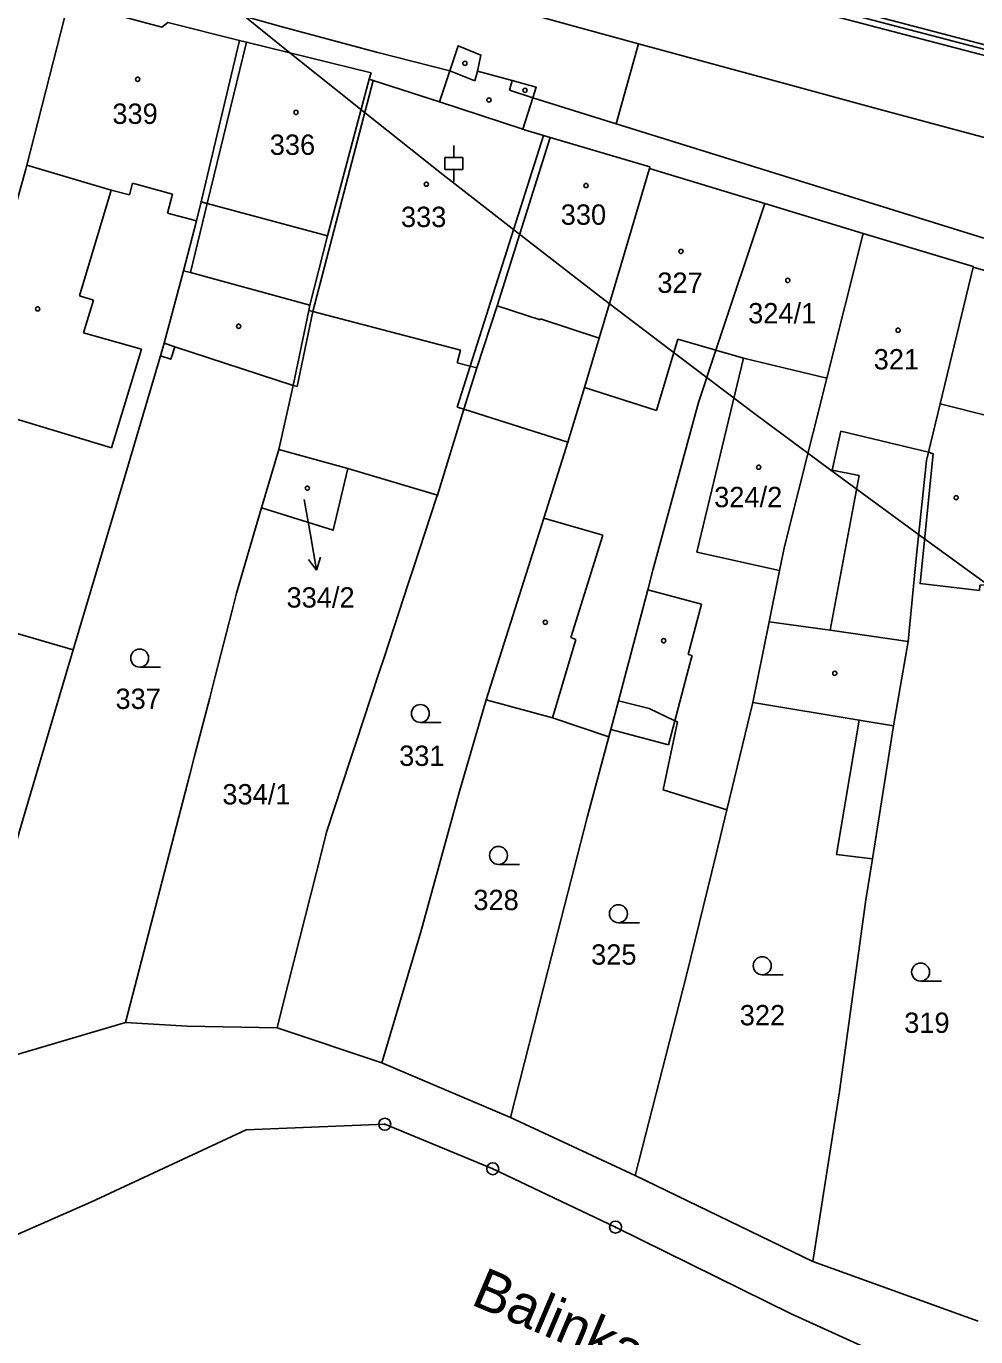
# Model space of a CAD drawing. Extents: x -644096 to -634268, y -1141430 to -1133463.
# Drawn here: x -639568.7 to -639489.4, y -1138238.1 to -1138128.6 of the extents above; entities that cross this region are included whole.
import ezdxf

# ---------------------------------------------------------------- set-up
doc = ezdxf.new("R2010")
doc.units = 0
for name, color, linetype in [('_CIVIL_CONSTRUCTION', 7, 'Continuous'), ('B_Hranice _3D', 7, 'Continuous'), ('M_Svah_Nasyp', 7, 'Continuous'), ('M_Svah_Zarez', 7, 'Continuous'), ('spodek_zarez', 7, 'Continuous'), ('svrsek_osa_sjezdy', 7, 'Continuous'), ('svrsek_osa_terminal_VRT', 7, 'Continuous'), ('svrsek_osa_VRT', 7, 'Continuous'), ('svrsek_popisy_VRT', 7, 'Continuous'), ('terminal_VRT', 7, 'Continuous')]:
    doc.layers.add(name, color=color, linetype=linetype)

msp = doc.modelspace()

# ---------------------------------------------------------------- linework, layer by layer
at = {"layer": '_CIVIL_CONSTRUCTION'}
for centre, radius in [((-639538.75, -1138220.35), 0.5), ((-639538.75, -1138220.35), 0.0303), ((-639529.73, -1138224.07), 0.5), ((-639529.73, -1138224.07), 0.0303), ((-639519.47, -1138228.95), 0.5), ((-639519.47, -1138228.95), 0.0303)]:
    msp.add_circle(centre, radius, dxfattribs=at)
at = {"layer": 'B_Hranice _3D'}
msp.add_lwpolyline([(-639514.3, -1138123.8), (-639473.65, -1138134.43), (-639471.57, -1138134.61), (-639443.59, -1138137.08), (-639427.8, -1138137.5), (-639401.48, -1138135.45), (-639397.49, -1138135.14), (-639318.2, -1138127.46)], dxfattribs=at)
at = {"layer": 'M_Svah_Nasyp'}
for p, q in [((-639553.59, -1138143.41), (-639550.31, -1138129.93)), ((-639533.31, -1138132.32), (-639531.22, -1138133.16)), ((-639531.22, -1138133.16), (-639531, -1138132.35)), ((-639544.77, -1138152.44), (-639539.72, -1138133.13)), ((-639528.34, -1138133.95), (-639528.12, -1138133.14)), ((-639526.37, -1138134.58), (-639528.34, -1138133.95)), ((-639534.19, -1138134.93), (-639527.21, -1138137.21)), ((-639531.62, -1138157.01), (-639525.48, -1138137.73)), ((-639568.67, -1138140.21), (-639561.6, -1138142.3)), ((-639564.27, -1138151.12), (-639561.6, -1138142.3)), ((-639561.6, -1138142.3), (-639560.08, -1138142.68)), ((-639560.08, -1138142.68), (-639559.82, -1138141.72)), ((-639559.82, -1138141.72), (-639556.49, -1138142.63)), ((-639556.49, -1138142.63), (-639556.91, -1138144.22)), ((-639554.99, -1138149.19), (-639553.59, -1138143.41)), ((-639554.08, -1138143.28), (-639553.59, -1138143.41)), ((-639553.59, -1138143.41), (-639543.53, -1138146.12)), ((-639556.91, -1138144.22), (-639554.49, -1138144.86)), ((-639555.57, -1138149.03), (-639554.99, -1138149.19)), ((-639554.99, -1138149.19), (-639545, -1138151.9)), ((-639563.08, -1138151.49), (-639564.27, -1138151.12)), ((-639563.93, -1138154.23), (-639563.08, -1138151.49)), ((-639529.37, -1138151.95), (-639525.76, -1138153.12)), ((-639546.06, -1138158.7), (-639544.77, -1138152.44)), ((-639545.11, -1138152.35), (-639544.77, -1138152.44)), ((-639532.42, -1138155.68), (-639544.77, -1138152.44)), ((-639525.76, -1138153.12), (-639525.73, -1138153.04)), ((-639520.83, -1138154.66), (-639525.73, -1138153.04)), ((-639559.07, -1138155.58), (-639563.93, -1138154.23)), ((-639556.29, -1138155.39), (-639557.19, -1138155.09)), ((-639514.26, -1138154.76), (-639516.04, -1138160.71)), ((-639511.09, -1138155.68), (-639514.26, -1138154.76)), ((-639561.59, -1138163.84), (-639559.07, -1138155.58)), ((-639532.42, -1138155.68), (-639532.69, -1138156.74)), ((-639508.79, -1138156.35), (-639512.67, -1138172.54)), ((-639532.71, -1138160.42), (-639531.62, -1138157.01)), ((-639532.69, -1138156.74), (-639531.62, -1138157.01)), ((-639531.62, -1138157.01), (-639531.07, -1138157.15)), ((-639546.41, -1138158.63), (-639546.06, -1138158.7)), ((-639522.05, -1138158.78), (-639516.04, -1138160.71)), ((-639571.41, -1138160.85), (-639561.59, -1138163.84)), ((-639532.14, -1138160.61), (-639532.71, -1138160.42)), ((-639492.34, -1138160.15), (-639488.24, -1138161.18)), ((-639501.37, -1138165.71), (-639500.64, -1138162.43)), ((-639500.64, -1138162.43), (-639493.32, -1138164.2)), ((-639501.53, -1138179.08), (-639499.11, -1138166.13)), ((-639499.11, -1138166.13), (-639501.37, -1138165.71)), ((-639520.53, -1138171.14), (-639525.46, -1138169.72)), ((-639520.53, -1138171.14), (-639523.2, -1138179.68)), ((-639505.77, -1138174.09), (-639512.67, -1138172.54)), ((-639516.76, -1138175.69), (-639512.28, -1138176.88)), ((-639512.28, -1138176.88), (-639513.41, -1138181.1)), ((-639506.64, -1138178.36), (-639501.53, -1138179.08)), ((-639495.02, -1138180), (-639501.53, -1138179.08)), ((-639522.8, -1138179.85), (-639524.75, -1138186.39)), ((-639523.2, -1138179.68), (-639522.8, -1138179.85)), ((-639513.23, -1138181.77), (-639514.52, -1138186.63)), ((-639513.41, -1138181.1), (-639513.08, -1138181.19)), ((-639513.23, -1138181.77), (-639513.08, -1138181.19)), ((-639515.05, -1138188.65), (-639514.52, -1138186.63)), ((-639496.24, -1138187.05), (-639499.11, -1138186.58)), ((-639519.86, -1138187.37), (-639515.05, -1138188.65))]:
    msp.add_line(p, q, dxfattribs=at)
at = {"layer": 'M_Svah_Zarez'}
for centre in [(-639532.06, -1138131.7), (-639559.4, -1138133.03), (-639530.05, -1138134.76), (-639527.03, -1138133.95), (-639546.17, -1138135.8), (-639535.28, -1138141.8), (-639521.94, -1138141.91), (-639514, -1138147.42), (-639505.08, -1138149.84), (-639567.75, -1138152.22), (-639550.96, -1138153.67), (-639495.86, -1138154), (-639507.51, -1138165.45), (-639545.22, -1138167.2), (-639491.01, -1138168), (-639525.34, -1138178.41), (-639515.45, -1138179.95), (-639501.15, -1138182.67)]:
    msp.add_circle(centre, 0.175, dxfattribs=at)
at = {"layer": 'spodek_zarez'}
msp.add_circle((-638683.07, -1137056.85), 1378.08, dxfattribs=at)
at = {"layer": 'svrsek_osa_sjezdy'}
for p, q in [((-639532.98, -1138139.56), (-639532.98, -1138138.56)), ((-639533.73, -1138139.56), (-639532.23, -1138139.56)), ((-639533.73, -1138140.56), (-639533.73, -1138139.56)), ((-639532.23, -1138140.56), (-639532.23, -1138139.56)), ((-639533.73, -1138140.56), (-639532.23, -1138140.56)), ((-639532.98, -1138141.56), (-639532.98, -1138140.56)), ((-639559.23, -1138182.15), (-639557.48, -1138182.15)), ((-639535.78, -1138186.78), (-639534.03, -1138186.78)), ((-639529.25, -1138198.64), (-639527.5, -1138198.64)), ((-639519.23, -1138203.51), (-639517.48, -1138203.51)), ((-639507.21, -1138207.86), (-639505.46, -1138207.86)), ((-639493.98, -1138208.39), (-639492.23, -1138208.39))]:
    msp.add_line(p, q, dxfattribs=at)
for centre in [(-639559.23, -1138181.4), (-639535.78, -1138186.03), (-639529.25, -1138197.89), (-639519.23, -1138202.76), (-639507.21, -1138207.11), (-639493.98, -1138207.64)]:
    msp.add_circle(centre, 0.75, dxfattribs=at)
at = {"layer": 'svrsek_osa_terminal_VRT'}
msp.add_arc((-642050.26, -1145189.6), 8802.25, 41.413152, 75.317049, dxfattribs=at)
at = {"layer": 'svrsek_popisy_VRT'}
for p, q in [((-639545.48, -1138168.16), (-639544.97, -1138171.09)), ((-639544.97, -1138171.09), (-639544.45, -1138174.04)), ((-639544.45, -1138174.04), (-639544.13, -1138172.97)), ((-639544.45, -1138174.04), (-639545.12, -1138173.15))]:
    msp.add_line(p, q, dxfattribs=at)
at = {"layer": 'terminal_VRT'}
for p, q in [((-639519.42, -1138136.75), (-639517.55, -1138130.06)), ((-639526.37, -1138134.58), (-639519.42, -1138136.75)), ((-639524.93, -1138137.9), (-639529.37, -1138151.95)), ((-639516.6, -1138140.36), (-639524.93, -1138137.9)), ((-639516.63, -1138140.5), (-639516.6, -1138140.36)), ((-639507, -1138143.42), (-639516.63, -1138140.5)), ((-639507, -1138143.42), (-639511.09, -1138155.68)), ((-639498.79, -1138145.92), (-639507, -1138143.42)), ((-639498.79, -1138145.92), (-639501.82, -1138158)), ((-639481.93, -1138150.98), (-639489.59, -1138148.73)), ((-639546.41, -1138158.63), (-639547.61, -1138163.96)), ((-639532.14, -1138160.61), (-639534.35, -1138167.78)), ((-639532.14, -1138160.61), (-639523.46, -1138163.36)), ((-639549.04, -1138168.85), (-639547.61, -1138163.96)), ((-639547.61, -1138163.96), (-639541.83, -1138165.56)), ((-639541.83, -1138165.56), (-639534.35, -1138167.78)), ((-639516.76, -1138175.69), (-639519.22, -1138184.97)), ((-639530.27, -1138184.88), (-639524.75, -1138186.39)), ((-639519.22, -1138184.97), (-639516.66, -1138185.6)), ((-639508, -1138185.12), (-639510.17, -1138194.07)), ((-639524.75, -1138186.39), (-639520.03, -1138187.98)), ((-639520.03, -1138187.98), (-639521.85, -1138194.73)), ((-639560.41, -1138211.84), (-639575.17, -1138216.22)), ((-639547.75, -1138212.29), (-639539, -1138215.23)), ((-639539, -1138215.23), (-639528.26, -1138219.79)), ((-639528.26, -1138219.79), (-639517.82, -1138224.64)), ((-639517.82, -1138224.64), (-639502.98, -1138231.83)), ((-639502.98, -1138231.83), (-639489.16, -1138236.8))]:
    msp.add_line(p, q, dxfattribs=at)
for points in [[(-639471.57, -1138134.61), (-639476.81, -1138134.15), (-639524.53, -1138121.64), (-639563.28, -1138110.71), (-639616.99, -1138095.45), (-639702, -1138071.49), (-639716.92, -1138067.33), (-639726.62, -1138064.83)], [(-639533.31, -1138132.32), (-639539.45, -1138130.76), (-639547.44, -1138128.61), (-639552.97, -1138127.07), (-639581.11, -1138119.36), (-639581.83, -1138118.64), (-639587.29, -1138117.27), (-639604.71, -1138112.46), (-639607.7, -1138111.69), (-639619.88, -1138108.49), (-639623.17, -1138107.6), (-639628.67, -1138106.13), (-639632.06, -1138105.48), (-639633.69, -1138105.07), (-639636.09, -1138104.42), (-639637.59, -1138104.03), (-639640.38, -1138103.3), (-639649.26, -1138100.83), (-639662.28, -1138097.13), (-639661.37, -1138093.87), (-639660.92, -1138093.34), (-639660.05, -1138092.69)], [(-639515.12, -1138115.37), (-639516.52, -1138115.51), (-639516.01, -1138120.39), (-639513.42, -1138123.63), (-639471.57, -1138134.61)], [(-639537.69, -1138124.47), (-639524.57, -1138128.15), (-639517.55, -1138130.06)], [(-639565.18, -1138126.59), (-639568.67, -1138140.21), (-639568.75, -1138140.54), (-639569.75, -1138144.15), (-639573.91, -1138158.3), (-639574.6, -1138160.64)], [(-639550.9, -1138129.79), (-639556.87, -1138128.3), (-639557.39, -1138128.69), (-639565.18, -1138126.59)], [(-639550.9, -1138129.79), (-639554.08, -1138143.28), (-639554.49, -1138144.86), (-639555.57, -1138149.03), (-639557.19, -1138155.09), (-639557.5, -1138156.15)], [(-639540.05, -1138133.02), (-639539.9, -1138132.48), (-639550.31, -1138129.93), (-639550.9, -1138129.79)], [(-639526.37, -1138134.58), (-639526.09, -1138133.7), (-639528.12, -1138133.14), (-639531, -1138132.35), (-639530.72, -1138131.02), (-639532.61, -1138130.23), (-639533.31, -1138132.32)], [(-639517.55, -1138130.06), (-639504.82, -1138133.53), (-639497.88, -1138135.42), (-639475.26, -1138141.49), (-639463.8, -1138143.65), (-639432.13, -1138146.71)], [(-639533.31, -1138132.32), (-639534.19, -1138134.93), (-639539.72, -1138133.13), (-639540.05, -1138133.02)], [(-639540.05, -1138133.02), (-639543.53, -1138146.12), (-639545, -1138151.9), (-639545.11, -1138152.35), (-639546.41, -1138158.63)], [(-639527.07, -1138137.26), (-639527.21, -1138137.21), (-639526.37, -1138134.58)], [(-639519.42, -1138136.75), (-639488.77, -1138146.29), (-639480.07, -1138148.66), (-639479.1, -1138148.84), (-639470.09, -1138149.81), (-639457.15, -1138151.35), (-639452.13, -1138151.8), (-639442.24, -1138153.33), (-639434.02, -1138155.09), (-639418.72, -1138158.41), (-639410.87, -1138160.06), (-639402.99, -1138161.51), (-639399.16, -1138161.82)], [(-639524.93, -1138137.9), (-639525.48, -1138137.73), (-639527.07, -1138137.26)], [(-639516.63, -1138140.5), (-639519.03, -1138148.6), (-639520.83, -1138154.66), (-639522.05, -1138158.78), (-639523.46, -1138163.36)], [(-639489.59, -1138148.73), (-639489.58, -1138148.69), (-639498.79, -1138145.92)], [(-639489.59, -1138148.73), (-639492.34, -1138160.15), (-639493.32, -1138164.2)], [(-639529.37, -1138151.95), (-639531.07, -1138157.15), (-639532.14, -1138160.61)], [(-639557.5, -1138156.15), (-639556.63, -1138156.43), (-639556.29, -1138155.39), (-639546.41, -1138158.63)], [(-639557.5, -1138156.15), (-639560.53, -1138166.43), (-639564.79, -1138180.7)], [(-639511.09, -1138155.68), (-639512.55, -1138160.04), (-639516.34, -1138174.04), (-639516.76, -1138175.69)], [(-639511.09, -1138155.68), (-639508.79, -1138156.35), (-639501.82, -1138158)], [(-639501.82, -1138158), (-639505.36, -1138172.07), (-639505.77, -1138174.09), (-639506.64, -1138178.36), (-639507.59, -1138183.06), (-639508, -1138185.12)], [(-639523.46, -1138163.36), (-639523.92, -1138164.87), (-639525.46, -1138169.72), (-639530.27, -1138184.88)], [(-639493.32, -1138164.2), (-639493.49, -1138164.89), (-639494.36, -1138173.08), (-639495.02, -1138180), (-639496.24, -1138187.05), (-639498.01, -1138198.18)], [(-639493.32, -1138164.2), (-639492.93, -1138164.34), (-639494.02, -1138175.18), (-639489.07, -1138175.75), (-639489.03, -1138175.32), (-639485.7, -1138175.21)], [(-639549.04, -1138168.85), (-639543.07, -1138170.72), (-639541.83, -1138165.56)], [(-639534.35, -1138167.78), (-639534.42, -1138167.99), (-639536.32, -1138173.77), (-639536.79, -1138175.2), (-639538.78, -1138181.26), (-639539.25, -1138182.67), (-639541.17, -1138188.51), (-639541.64, -1138189.94), (-639543.62, -1138195.95), (-639543.99, -1138197.42), (-639547.3, -1138210.5), (-639547.75, -1138212.29)], [(-639560.41, -1138211.84), (-639555.03, -1138191.12), (-639554.61, -1138189.49), (-639553.38, -1138184.71), (-639552.92, -1138182.93), (-639551.5, -1138177.43), (-639551.13, -1138175.98), (-639549.54, -1138170.55), (-639549.04, -1138168.85)], [(-639574.5, -1138170.56), (-639569.88, -1138171.65), (-639572.35, -1138178.51), (-639564.79, -1138180.7)], [(-639564.79, -1138180.7), (-639569.01, -1138195), (-639575.17, -1138216.22)], [(-639530.27, -1138184.88), (-639532.53, -1138192.62), (-639535.73, -1138204.28), (-639539, -1138215.23)], [(-639519.22, -1138184.97), (-639519.86, -1138187.37), (-639520.03, -1138187.98)], [(-639516.66, -1138185.6), (-639514.52, -1138186.63), (-639514.3, -1138186.73), (-639515.5, -1138192.4), (-639510.17, -1138194.07)], [(-639508, -1138185.12), (-639499.11, -1138186.58), (-639501.02, -1138197.8), (-639498.01, -1138198.18)], [(-639521.85, -1138194.73), (-639525.09, -1138207.41), (-639528.26, -1138219.79)], [(-639510.17, -1138194.07), (-639511.07, -1138197.79), (-639513.54, -1138207.9), (-639517.82, -1138224.64)], [(-639498.01, -1138198.18), (-639498.55, -1138201.61), (-639500.76, -1138217.62), (-639502.98, -1138231.83)], [(-639547.75, -1138212.29), (-639555.25, -1138212.15), (-639560.41, -1138211.84)], [(-639401.67, -1138221.13), (-639401.76, -1138221.64), (-639403.15, -1138221.74), (-639412.32, -1138222.41), (-639416.46, -1138222.86), (-639416.4, -1138223.36), (-639417.9, -1138223.76), (-639419.41, -1138224.42), (-639432.1, -1138226.9), (-639463.11, -1138235.58), (-639466.56, -1138237.05), (-639472.82, -1138238.99), (-639479.72, -1138240.55), (-639486.16, -1138241.3), (-639491.34, -1138241.03), (-639495.9, -1138240.24), (-639504.8, -1138236.2), (-639519.47, -1138228.95), (-639529.73, -1138224.07), (-639538.75, -1138220.35), (-639550.32, -1138220.81), (-639563.3, -1138226.87), (-639570.66, -1138230.1)]]:
    msp.add_lwpolyline(points, dxfattribs=at)

# ---------------------------------------------------------------- texts
at = {"layer": 'svrsek_osa_VRT'}
for s, p in [('339', (-639561.51, -1138136.76)), ('336', (-639548.36, -1138139.35)), ('333', (-639537.4, -1138145.38)), ('330', (-639524.05, -1138145.19)), ('327', (-639515.98, -1138150.88)), ('324/1', (-639508.39, -1138153.43)), ('321', (-639497.9, -1138157.28)), ('324/2', (-639511.23, -1138168.79)), ('334/2', (-639546.96, -1138177.18)), ('337', (-639561.25, -1138185.65)), ('331', (-639537.55, -1138190.41)), ('334/1', (-639552.32, -1138193.63)), ('328', (-639531.35, -1138202.46)), ('325', (-639521.51, -1138207.02)), ('322', (-639509.09, -1138212.09)), ('319', (-639495.35, -1138212.72))]:
    msp.add_text(s, height=1.7, dxfattribs=at).set_placement(p)
at = {"layer": 'svrsek_popisy_VRT'}
msp.add_text('Balinka', height=3.4, rotation=337, dxfattribs=at).set_placement((-639531.65, -1138235.38))

doc.saveas('drawing.dxf')
